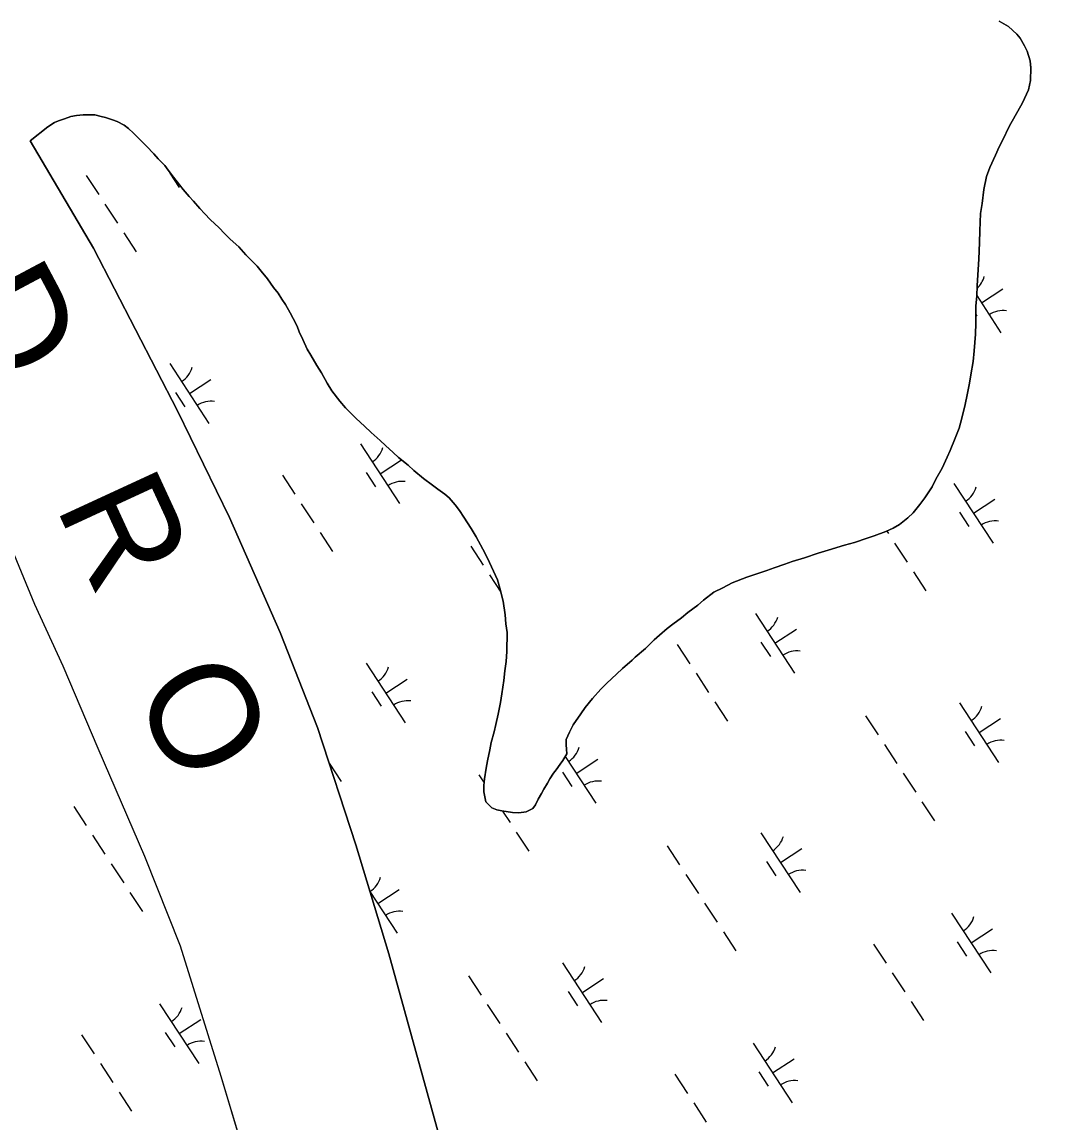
# Model space of a CAD drawing. Extents: x 3945642 to 3966284, y 206476 to 228921.
# Drawn here: x 3962628 to 3963346, y 214658 to 215429 of the extents above; entities that cross this region are included whole.
import ezdxf

# ---------------------------------------------------------------- set-up
doc = ezdxf.new("R2010")
doc.units = 0
for name, color, linetype in [('V-RIVR-IDEN', 7, 'Continuous'), ('V-TOPO-SHOR', 7, 'Continuous'), ('V-WETL-SWMP', 7, 'Continuous')]:
    doc.layers.add(name, color=color, linetype=linetype)

msp = doc.modelspace()

# ---------------------------------------------------------------- linework, layer by layer
at = {"layer": 'V-TOPO-SHOR'}
for points in [[(3963312.61, 215429.48), (3963319.19, 215425.8), (3963325.08, 215420.52), (3963327.34, 215417.78), (3963330.49, 215412.29), (3963332.29, 215408.64), (3963334.3, 215401.8), (3963334.96, 215396.79), (3963334.68, 215387.91), (3963333.27, 215381.54), (3963329.12, 215372.46), (3963325.67, 215366.56), (3963320.84, 215357.93), (3963318.53, 215353.39), (3963316.46, 215348.85), (3963312.54, 215341.59), (3963310, 215335.68), (3963306.08, 215327.05), (3963303.77, 215320.69), (3963301.89, 215311.6), (3963300.7, 215301.81), (3963299.51, 215294.76), (3963299.21, 215282.7), (3963298.94, 215274.5), (3963298.41, 215262.89)], [(3962837.78, 215183.2), (3962834.62, 215188.23), (3962830.34, 215195.54), (3962827.86, 215199.88), (3962824.71, 215206.5), (3962822.24, 215211.98), (3962820.67, 215215.86), (3962817.97, 215221.34), (3962815.94, 215225.23), (3962812.56, 215231.16), (3962810.08, 215234.82), (3962807.37, 215238.94), (3962804.21, 215243.05), (3962799.92, 215249), (3962795.63, 215254.49), (3962792.69, 215257.92), (3962787.93, 215262.73), (3962784.77, 215265.94), (3962779.79, 215271.43), (3962773.9, 215276.93), (3962769.83, 215280.83), (3962765.98, 215284.72), (3962759.87, 215290.68), (3962756.02, 215294.57), (3962752.62, 215298.23), (3962748.1, 215303.5), (3962745.16, 215306.7), (3962740.87, 215311.74), (3962738.38, 215314.94), (3962734.09, 215320.2), (3962730.47, 215325.23), (3962727.99, 215328.43), (3962723.46, 215333.24), (3962720.29, 215336.68), (3962715.09, 215341.94), (3962711.7, 215345.61), (3962706.03, 215351.1), (3962702.64, 215354.31), (3962699.47, 215356.84), (3962694.7, 215359.37), (3962691.29, 215360.53), (3962686.52, 215362.15), (3962683.34, 215362.85), (3962679.02, 215364.02), (3962670.82, 215364.07), (3962666.04, 215363.41), (3962662.16, 215362.75), (3962657.6, 215361.18), (3962653.49, 215359.84), (3962650.75, 215358.49), (3962645.95, 215355.56), (3962633.74, 215345.8)], [(3962633.74, 215345.8), (3962677.95, 215270.63), (3962736.78, 215156.64)], [(3963298.41, 215262.89), (3963297.92, 215255.61), (3963297.17, 215244.23), (3963296.9, 215237.17), (3963296.4, 215229.89), (3963296.33, 215218.05), (3963296.06, 215210.31), (3963295.07, 215198.7), (3963294.35, 215191.19), (3963292.7, 215181.87), (3963291.75, 215175.95), (3963290.34, 215167.77), (3963288.93, 215160.94), (3963286.6, 215151.39), (3963284.51, 215144.35), (3963281.73, 215137.54), (3963278.27, 215128.68), (3963276.19, 215124.13), (3963272.73, 215116.41), (3963268.36, 215108.7), (3963265.59, 215103.25), (3963260.54, 215095.54), (3963257.09, 215091), (3963252.28, 215085.11), (3963248.62, 215081.72), (3963242.9, 215076.97), (3963238.33, 215074.27), (3963233.3, 215072.02), (3963225.09, 215069.11), (3963220.07, 215067.32), (3963211.4, 215064.41), (3963204.33, 215062.4), (3963192.92, 215059.05), (3963185.85, 215056.82), (3963176.27, 215053.69)], [(3962965.6, 214967.73), (3962966.33, 214974.33), (3962967.27, 214980.93), (3962967.77, 214987.98), (3962967.85, 215001.19), (3962966.98, 215007.34), (3962966.56, 215013.72), (3962965.02, 215023.29), (3962962.8, 215032.41), (3962961.01, 215038.11), (3962958.32, 215044.28), (3962954.04, 215053.41), (3962950.89, 215059.58), (3962946.16, 215068.26), (3962942.56, 215074.2), (3962937.59, 215081.97), (3962934.43, 215086.77), (3962931.5, 215090.66), (3962927.2, 215095.69), (3962924.25, 215098.21), (3962919.27, 215101.66), (3962915.64, 215104.41), (3962909.29, 215109.23), (3962902.5, 215114.74), (3962898.42, 215118.4), (3962891.85, 215123.91), (3962888, 215127.35), (3962882.56, 215132.39), (3962878.94, 215135.83), (3962872.6, 215141.33), (3962867.85, 215145.91), (3962862.18, 215151.18), (3962854.71, 215158.74), (3962850.64, 215163.32), (3962844.99, 215170.63), (3962841.84, 215175.89), (3962837.78, 215183.2)], [(3962736.78, 215156.64), (3962773.39, 215081.86), (3962808.88, 215001.16), (3962834.91, 214934.81), (3962861.9, 214852.55), (3962884.89, 214776.12), (3962919.76, 214650.16), (3962944.52, 214558.76), (3962978.35, 214419.33), (3963002.07, 214315.14), (3963020.08, 214222.45), (3963033.57, 214171.01), (3963051.62, 214101.22), (3963070.89, 214031.29), (3963088.01, 213979.96), (3963105.52, 213926.75), (3963120.88, 213891.2), (3963151.2, 213821.45), (3963177.09, 213771.8), (3963211.91, 213709.97), (3963247.2, 213656.62), (3963292.52, 213592.28), (3963347.28, 213530.15)], [(3963041.34, 213740.49), (3963031.11, 213761.64), (3962999.14, 213826.96), (3962982.75, 213867.23), (3962971.84, 213903.15), (3962953.43, 213961.63), (3962937.52, 214012.54), (3962924.96, 214061.41), (3962913.23, 214113.1), (3962895.2, 214186.39), (3962873.9, 214289.62), (3962854.85, 214371.14), (3962830.28, 214470.89), (3962797.12, 214591.72), (3962767.57, 214690.16), (3962738.9, 214781.46), (3962714.05, 214844.43), (3962681.22, 214919.99), (3962656.74, 214977.57), (3962636.99, 215020.97), (3962616.49, 215070.16), (3962596.53, 215120.17)], [(3963176.27, 215053.69), (3963167.6, 215051.01), (3963162.35, 215049.22), (3963155.05, 215046.53), (3963149.81, 215044.74), (3963141.36, 215041.83), (3963135.89, 215040.04), (3963125.62, 215036), (3963119, 215032.62), (3963112.83, 215029.47), (3963105.51, 215023.82), (3963101.39, 215020.43), (3963094.53, 215015.24), (3963089.95, 215011.62), (3963084.01, 215007.1), (3963080.12, 215004.17), (3963074.63, 214999.42), (3963070.96, 214996.02), (3963064.78, 214990.14), (3963057.69, 214984.04), (3963055.4, 214982), (3963048.76, 214976.12), (3963044.41, 214972.05), (3963037.77, 214965.71), (3963033.42, 214961.64), (3963027.69, 214955.07), (3963022.64, 214948.72), (3963019.43, 214944.19), (3963014.14, 214936.48), (3963011.61, 214931.48), (3963009.3, 214926.26), (3963009.28, 214922.62), (3963009.49, 214919.43), (3963009.7, 214916.24), (3963006.94, 214911.7), (3963005.1, 214908.98), (3963002.12, 214905.13), (3963000.28, 214902.63), (3962997.76, 214898.78), (3962996.14, 214895.6), (3962993.61, 214891.52), (3962992, 214888.57), (3962989.7, 214884.48), (3962987.86, 214880.62), (3962985.79, 214877.9), (3962981.22, 214875.65), (3962975.98, 214875), (3962971.66, 214875.25), (3962964.15, 214876.21), (3962960.74, 214876.91), (3962957.11, 214878.53), (3962953.03, 214882.65), (3962951.48, 214889.72), (3962951.51, 214894.04), (3962951.99, 214898.82), (3962953.17, 214906.33), (3962954.11, 214911.33), (3962955.75, 214919.06), (3962956.69, 214924.3), (3962958.79, 214931.57), (3962959.96, 214936.8), (3962961.59, 214944.07), (3962963.23, 214952.26), (3962964.18, 214958.4), (3962965.6, 214967.73)]]:
    msp.add_lwpolyline(points, dxfattribs=at)
at = {"layer": 'V-WETL-SWMP'}
for p, q in [((3963319.19, 215425.79), (3963312.61, 215429.48)), ((3963325.08, 215420.52), (3963319.19, 215425.79)), ((3963327.34, 215417.78), (3963325.08, 215420.52)), ((3963330.49, 215412.29), (3963327.34, 215417.78)), ((3963332.29, 215408.64), (3963330.49, 215412.29)), ((3963334.3, 215401.8), (3963332.29, 215408.64)), ((3963334.96, 215396.78), (3963334.3, 215401.8)), ((3963334.68, 215387.91), (3963334.96, 215396.78)), ((3963333.27, 215381.54), (3963334.68, 215387.91)), ((3963329.12, 215372.46), (3963333.27, 215381.54)), ((3963325.67, 215366.56), (3963329.12, 215372.46)), ((3962653.49, 215359.84), (3962657.6, 215361.18)), ((3962657.6, 215361.18), (3962662.16, 215362.75)), ((3962662.16, 215362.75), (3962666.03, 215363.41)), ((3962666.03, 215363.41), (3962670.82, 215364.07)), ((3962670.82, 215364.07), (3962679.02, 215364.02)), ((3962679.02, 215364.02), (3962683.34, 215362.85)), ((3962683.34, 215362.85), (3962686.52, 215362.15)), ((3962686.52, 215362.15), (3962691.29, 215360.53)), ((3962691.29, 215360.53), (3962694.7, 215359.37)), ((3963320.84, 215357.93), (3963325.67, 215366.56)), ((3962633.74, 215345.8), (3962645.95, 215355.56)), ((3962645.95, 215355.56), (3962650.75, 215358.49)), ((3962650.75, 215358.49), (3962653.49, 215359.84)), ((3962694.7, 215359.37), (3962699.47, 215356.84)), ((3962699.47, 215356.84), (3962702.64, 215354.31)), ((3962702.64, 215354.31), (3962706.04, 215351.11)), ((3963316.46, 215348.85), (3963318.53, 215353.39)), ((3963318.53, 215353.39), (3963320.84, 215357.93)), ((3962677.95, 215270.63), (3962633.74, 215345.8)), ((3962706.04, 215351.11), (3962711.69, 215345.61)), ((3962711.69, 215345.61), (3962715.09, 215341.94)), ((3963312.54, 215341.59), (3963316.46, 215348.85)), ((3962715.09, 215341.94), (3962720.29, 215336.68)), ((3963310, 215335.68), (3963312.54, 215341.59)), ((3962720.29, 215336.68), (3962723.46, 215333.24)), ((3962723.46, 215333.24), (3962727.99, 215328.43)), ((3963306.08, 215327.05), (3963310, 215335.68)), ((3962672.93, 215321.48), (3962681.7, 215308.1)), ((3962727.99, 215328.43), (3962730.47, 215325.23)), ((3962730.47, 215325.23), (3962734.08, 215320.2)), ((3962731.58, 215323.2), (3962738.16, 215313.16)), ((3963303.77, 215320.69), (3963306.08, 215327.05)), ((3962734.08, 215320.2), (3962738.38, 215314.94)), ((3962738.38, 215314.94), (3962740.87, 215311.74)), ((3963301.89, 215311.6), (3963303.77, 215320.69)), ((3962740.87, 215311.74), (3962745.16, 215306.7)), ((3962745.16, 215306.7), (3962748.1, 215303.5)), ((3963300.7, 215301.81), (3963301.89, 215311.6)), ((3962686.08, 215301.41), (3962694.85, 215288.02)), ((3962748.1, 215303.5), (3962752.62, 215298.23)), ((3962752.62, 215298.23), (3962756.02, 215294.57)), ((3963299.52, 215294.76), (3963300.7, 215301.81)), ((3962756.02, 215294.57), (3962759.87, 215290.68)), ((3962759.87, 215290.68), (3962765.98, 215284.72)), ((3963299.21, 215282.7), (3963299.52, 215294.76)), ((3962765.98, 215284.72), (3962769.83, 215280.83)), ((3962699.23, 215281.33), (3962708, 215267.95)), ((3962769.83, 215280.83), (3962773.9, 215276.93)), ((3962773.9, 215276.93), (3962779.79, 215271.43)), ((3963298.94, 215274.5), (3963299.21, 215282.7)), ((3962736.78, 215156.64), (3962677.95, 215270.63)), ((3962779.79, 215271.43), (3962784.77, 215265.94)), ((3963298.42, 215262.89), (3963298.94, 215274.5)), ((3962784.77, 215265.94), (3962787.93, 215262.73)), ((3962787.93, 215262.73), (3962792.69, 215257.92)), ((3963297.92, 215255.61), (3963298.42, 215262.89)), ((3962792.69, 215257.92), (3962795.63, 215254.49)), ((3962795.63, 215254.49), (3962799.92, 215249)), ((3963297.17, 215244.23), (3963297.92, 215255.61)), ((3962799.92, 215249), (3962804.21, 215243.05)), ((3963296.9, 215237.17), (3963297.17, 215244.23)), ((3962804.21, 215243.05), (3962807.37, 215238.94)), ((3962807.37, 215238.94), (3962810.08, 215234.82)), ((3963296.4, 215229.89), (3963296.9, 215237.17)), ((3963296.9, 215237.28), (3963313.89, 215211.34)), ((3963300.19, 215232.25), (3963315.25, 215242.11)), ((3962810.08, 215234.82), (3962812.56, 215231.16)), ((3962812.56, 215231.16), (3962815.95, 215225.23)), ((3963296.33, 215218.05), (3963296.4, 215229.89)), ((3962815.95, 215225.23), (3962817.97, 215221.34)), ((3962817.97, 215221.34), (3962820.67, 215215.86)), ((3963296.36, 215224.02), (3963297.03, 215223)), ((3962820.67, 215215.86), (3962822.24, 215211.98)), ((3963296.05, 215210.31), (3963296.33, 215218.05)), ((3962822.24, 215211.98), (3962824.71, 215206.5)), ((3962824.71, 215206.5), (3962827.86, 215199.88)), ((3963295.07, 215198.7), (3963296.05, 215210.31)), ((3962827.86, 215199.88), (3962830.34, 215195.54)), ((3963294.35, 215191.19), (3963295.07, 215198.7)), ((3962830.34, 215195.54), (3962834.62, 215188.23)), ((3963292.7, 215181.87), (3963294.35, 215191.19)), ((3962731.56, 215189.63), (3962758.96, 215147.8)), ((3962834.62, 215188.23), (3962837.78, 215183.2)), ((3962837.78, 215183.2), (3962841.84, 215175.89)), ((3962745.26, 215168.71), (3962760.31, 215178.58)), ((3962841.84, 215175.89), (3962844.99, 215170.63)), ((3963290.34, 215167.77), (3963291.75, 215175.95)), ((3963291.75, 215175.95), (3963292.7, 215181.87)), ((3962735.51, 215169.51), (3962742.09, 215159.47)), ((3962844.99, 215170.63), (3962850.64, 215163.32)), ((3963288.93, 215160.94), (3963290.34, 215167.77)), ((3962850.64, 215163.32), (3962854.71, 215158.74)), ((3963286.6, 215151.39), (3963288.93, 215160.94)), ((3962773.39, 215081.86), (3962736.78, 215156.64)), ((3962854.71, 215158.74), (3962862.18, 215151.18)), ((3962862.18, 215151.18), (3962867.84, 215145.91)), ((3962867.84, 215145.91), (3962872.6, 215141.33)), ((3963281.73, 215137.53), (3963284.51, 215144.35)), ((3963284.51, 215144.35), (3963286.6, 215151.39)), ((3962872.6, 215141.33), (3962878.94, 215135.82)), ((3963278.27, 215128.68), (3963281.73, 215137.53)), ((3962865.14, 215133.4), (3962892.54, 215091.58)), ((3962878.94, 215135.82), (3962882.56, 215132.39)), ((3962882.56, 215132.39), (3962888, 215127.35)), ((3963276.19, 215124.13), (3963278.27, 215128.68)), ((3962878.84, 215112.49), (3962893.79, 215122.28)), ((3962888, 215127.35), (3962891.85, 215123.91)), ((3962891.85, 215123.91), (3962898.42, 215118.4)), ((3963272.73, 215116.41), (3963276.19, 215124.13)), ((3962869.1, 215113.28), (3962875.68, 215103.24)), ((3962898.42, 215118.4), (3962902.5, 215114.74)), ((3962902.5, 215114.74), (3962909.29, 215109.23)), ((3963268.36, 215108.7), (3963272.73, 215116.41)), ((3962810.45, 215111.56), (3962819.22, 215098.18)), ((3962909.29, 215109.23), (3962915.64, 215104.41)), ((3963265.59, 215103.25), (3963268.36, 215108.7)), ((3963280.94, 215105.78), (3963308.34, 215063.96)), ((3962915.64, 215104.41), (3962919.27, 215101.66)), ((3962919.27, 215101.66), (3962924.25, 215098.21)), ((3962924.25, 215098.21), (3962927.2, 215095.69)), ((3963260.54, 215095.54), (3963265.59, 215103.25)), ((3962823.6, 215091.49), (3962832.37, 215078.1)), ((3962927.2, 215095.69), (3962931.5, 215090.66)), ((3962931.5, 215090.66), (3962934.43, 215086.77)), ((3963252.28, 215085.11), (3963257.09, 215091)), ((3963257.09, 215091), (3963260.54, 215095.54)), ((3963294.64, 215084.87), (3963309.7, 215094.74)), ((3962934.43, 215086.77), (3962937.59, 215081.97)), ((3963248.62, 215081.72), (3963252.28, 215085.11)), ((3963284.9, 215085.66), (3963291.47, 215075.63)), ((3962808.88, 215001.16), (3962773.39, 215081.86)), ((3962937.59, 215081.97), (3962942.56, 215074.2)), ((3963238.33, 215074.27), (3963242.89, 215076.97)), ((3963242.89, 215076.97), (3963248.62, 215081.72)), ((3962637, 215020.97), (3962616.49, 215070.16)), ((3962836.75, 215071.41), (3962845.52, 215058.03)), ((3962942.56, 215074.2), (3962946.16, 215068.26)), ((3962946.16, 215068.26), (3962950.89, 215059.58)), ((3963211.4, 215064.41), (3963220.07, 215067.32)), ((3963220.07, 215067.32), (3963225.09, 215069.11)), ((3963225.09, 215069.11), (3963233.3, 215072.02)), ((3963233.3, 215072.02), (3963238.33, 215074.27)), ((3963233.89, 215072.28), (3963235.02, 215070.56)), ((3962942.42, 215061.73), (3962951.19, 215048.35)), ((3962950.89, 215059.58), (3962954.04, 215053.41)), ((3963192.92, 215059.05), (3963204.33, 215062.4)), ((3963204.33, 215062.4), (3963211.4, 215064.41)), ((3963239.4, 215063.87), (3963248.17, 215050.49)), ((3962954.04, 215053.41), (3962958.32, 215044.28)), ((3963167.6, 215051.01), (3963176.27, 215053.69)), ((3963176.27, 215053.69), (3963185.85, 215056.82)), ((3963185.85, 215056.82), (3963192.92, 215059.05)), ((3962958.32, 215044.28), (3962961.01, 215038.11)), ((3963141.36, 215041.83), (3963149.81, 215044.74)), ((3963149.81, 215044.74), (3963155.05, 215046.53)), ((3963155.05, 215046.53), (3963162.36, 215049.22)), ((3963162.36, 215049.22), (3963167.6, 215051.01)), ((3963252.55, 215043.8), (3963261.32, 215030.41)), ((3962955.57, 215041.66), (3962963.49, 215029.57)), ((3962961.01, 215038.11), (3962962.8, 215032.41)), ((3963119, 215032.62), (3963125.62, 215036)), ((3963125.62, 215036), (3963135.89, 215040.04)), ((3963135.89, 215040.04), (3963141.36, 215041.83)), ((3962962.8, 215032.41), (3962965.02, 215023.29)), ((3963105.51, 215023.82), (3963112.83, 215029.47)), ((3963112.83, 215029.47), (3963119, 215032.62)), ((3962656.74, 214977.57), (3962637, 215020.97)), ((3962965.02, 215023.29), (3962966.56, 215013.72)), ((3963101.39, 215020.43), (3963105.51, 215023.82)), ((3962966.56, 215013.72), (3962966.98, 215007.34)), ((3963089.96, 215011.62), (3963094.53, 215015.24)), ((3963094.53, 215015.24), (3963101.39, 215020.43)), ((3963141.8, 215014.63), (3963169.2, 214972.81)), ((3962966.98, 215007.34), (3962967.85, 215001.19)), ((3963080.12, 215004.17), (3963084.01, 215007.1)), ((3963084.01, 215007.1), (3963089.96, 215011.62)), ((3962834.91, 214934.81), (3962808.88, 215001.16)), ((3962967.85, 215001.19), (3962967.77, 214987.98)), ((3963070.96, 214996.02), (3963074.63, 214999.42)), ((3963074.63, 214999.42), (3963080.12, 215004.17)), ((3963155.5, 214993.72), (3963170.56, 215003.58)), ((3963057.69, 214984.03), (3963064.78, 214990.14)), ((3963064.78, 214990.14), (3963070.96, 214996.02)), ((3963087.11, 214992.8), (3963095.88, 214979.41)), ((3963145.76, 214994.51), (3963152.34, 214984.47)), ((3962967.77, 214987.98), (3962967.28, 214980.93)), ((3963048.76, 214976.12), (3963055.4, 214982)), ((3963055.4, 214982), (3963057.69, 214984.03)), ((3962681.22, 214919.99), (3962656.74, 214977.57)), ((3962869.08, 214979.71), (3962896.48, 214937.88)), ((3962966.33, 214974.33), (3962965.6, 214967.73)), ((3962967.28, 214980.93), (3962966.33, 214974.33)), ((3963044.41, 214972.05), (3963048.76, 214976.12)), ((3962882.78, 214958.8), (3962897.83, 214968.66)), ((3962965.6, 214967.73), (3962964.18, 214958.4)), ((3963037.77, 214965.71), (3963044.41, 214972.05)), ((3963100.26, 214972.72), (3963109.03, 214959.34)), ((3962873.03, 214959.59), (3962879.61, 214949.55)), ((3963027.69, 214955.07), (3963033.42, 214961.64)), ((3963033.42, 214961.64), (3963037.77, 214965.71)), ((3962963.23, 214952.26), (3962961.59, 214944.08)), ((3962964.18, 214958.4), (3962963.23, 214952.26)), ((3963022.64, 214948.72), (3963027.69, 214955.07)), ((3963113.41, 214952.64), (3963122.18, 214939.26)), ((3963284.87, 214952.09), (3963312.27, 214910.27)), ((3962961.59, 214944.08), (3962959.96, 214936.8)), ((3963014.14, 214936.48), (3963019.43, 214944.19)), ((3963019.43, 214944.19), (3963022.64, 214948.72)), ((3962959.96, 214936.8), (3962958.79, 214931.57)), ((3963011.61, 214931.48), (3963014.14, 214936.48)), ((3963219.08, 214942.97), (3963227.85, 214929.58)), ((3963298.57, 214931.18), (3963313.63, 214941.04)), ((3962861.9, 214852.55), (3962834.91, 214934.81)), ((3962958.79, 214931.57), (3962956.69, 214924.3)), ((3963009.3, 214926.26), (3963011.61, 214931.48)), ((3963288.83, 214931.97), (3963295.41, 214921.93)), ((3962956.69, 214924.3), (3962955.75, 214919.06)), ((3963009.28, 214922.62), (3963009.3, 214926.26)), ((3963009.49, 214919.43), (3963009.28, 214922.62)), ((3963232.23, 214922.89), (3963241, 214909.51)), ((3962714.05, 214844.43), (3962681.22, 214919.99)), ((3962955.75, 214919.06), (3962954.11, 214911.33)), ((3963006.94, 214911.7), (3963009.7, 214916.24)), ((3963008.6, 214914.43), (3963030.06, 214881.66)), ((3963009.7, 214916.24), (3963009.49, 214919.43)), ((3962843.12, 214909.77), (3962851.51, 214896.97)), ((3962953.17, 214906.33), (3962951.99, 214898.82)), ((3962954.11, 214911.33), (3962953.17, 214906.33)), ((3963000.28, 214902.63), (3963002.12, 214905.13)), ((3963002.12, 214905.13), (3963005.1, 214908.98)), ((3963005.1, 214908.98), (3963006.94, 214911.7)), ((3963016.36, 214902.57), (3963031.42, 214912.43)), ((3962947.97, 214901.64), (3962951.7, 214895.95)), ((3962951.99, 214898.82), (3962951.51, 214894.04)), ((3962996.14, 214895.6), (3962997.75, 214898.78)), ((3962997.75, 214898.78), (3963000.28, 214902.63)), ((3963006.62, 214903.36), (3963013.2, 214893.32)), ((3963245.38, 214902.82), (3963254.15, 214889.43)), ((3962951.51, 214894.04), (3962951.48, 214889.72)), ((3962951.48, 214889.72), (3962953.03, 214882.65)), ((3962992, 214888.57), (3962993.61, 214891.52)), ((3962993.61, 214891.52), (3962996.14, 214895.6)), ((3962953.03, 214882.65), (3962957.11, 214878.53)), ((3962987.86, 214880.62), (3962989.7, 214884.48)), ((3962989.7, 214884.48), (3962992, 214888.57)), ((3963258.54, 214882.74), (3963267.3, 214869.36)), ((3962664.14, 214879.43), (3962672.91, 214866.05)), ((3962957.11, 214878.53), (3962960.74, 214876.91)), ((3962960.74, 214876.91), (3962964.15, 214876.21)), ((3962964.15, 214876.21), (3962971.66, 214875.25)), ((3962964.68, 214876.14), (3962969.89, 214868.18)), ((3962971.66, 214875.25), (3962975.98, 214875)), ((3962975.98, 214875), (3962981.22, 214875.65)), ((3962981.22, 214875.65), (3962985.79, 214877.9)), ((3962985.79, 214877.9), (3962987.86, 214880.62)), ((3962677.3, 214859.36), (3962686.06, 214845.97)), ((3962974.27, 214861.49), (3962983.04, 214848.11)), ((3963145.74, 214860.94), (3963173.14, 214819.12)), ((3962884.89, 214776.12), (3962861.9, 214852.55)), ((3963079.94, 214851.82), (3963088.71, 214838.43)), ((3962738.9, 214781.46), (3962714.05, 214844.43)), ((3963159.44, 214840.03), (3963174.49, 214849.89)), ((3962690.45, 214839.28), (3962699.22, 214825.9)), ((3963149.69, 214840.82), (3963156.27, 214830.78)), ((3963093.09, 214831.74), (3963101.86, 214818.36)), ((3962877.22, 214811.42), (3962892.28, 214821.28)), ((3962703.6, 214819.21), (3962712.37, 214805.82)), ((3962871.76, 214819.76), (3962890.92, 214790.51)), ((3963106.25, 214811.66), (3963115.01, 214798.28)), ((3963279.32, 214804.71), (3963306.72, 214762.89)), ((3963119.4, 214791.59), (3963128.17, 214778.21)), ((3963293.02, 214783.8), (3963308.08, 214793.67)), ((3962767.57, 214690.16), (3962738.9, 214781.46)), ((3963224.63, 214782.88), (3963233.4, 214769.49)), ((3963283.28, 214784.59), (3963289.86, 214774.56)), ((3962919.76, 214650.16), (3962884.89, 214776.12)), ((3963006.6, 214769.79), (3963034, 214727.96)), ((3962940.8, 214760.66), (3962949.57, 214747.28)), ((3963020.3, 214748.88), (3963035.35, 214758.74)), ((3963237.78, 214762.8), (3963246.55, 214749.42)), ((3963010.56, 214749.67), (3963017.13, 214739.63)), ((3962724.39, 214741.18), (3962751.78, 214699.35)), ((3962953.96, 214740.59), (3962962.72, 214727.21)), ((3963250.93, 214742.73), (3963259.7, 214729.34)), ((3962738.09, 214720.27), (3962753.14, 214730.13)), ((3962728.34, 214721.06), (3962734.92, 214711.02)), ((3962967.11, 214720.51), (3962975.88, 214707.13)), ((3962669.69, 214719.34), (3962678.46, 214705.96)), ((3963140.18, 214713.56), (3963167.58, 214671.74)), ((3962682.84, 214699.27), (3962691.61, 214685.88)), ((3962980.26, 214700.44), (3962989.03, 214687.05)), ((3963153.88, 214692.65), (3963168.94, 214702.51)), ((3962797.13, 214591.72), (3962767.57, 214690.16)), ((3963085.49, 214691.73), (3963094.26, 214678.34)), ((3963144.14, 214693.44), (3963150.72, 214683.4)), ((3962696, 214679.19), (3962704.76, 214665.81)), ((3963098.64, 214671.65), (3963107.41, 214658.27))]:
    msp.add_line(p, q, dxfattribs=at)
for centre, start, end in [((3963285.26, 215255.49), 312.21836, 344.00111), ((3963315.53, 215209.28), 82.45745, 124.00111), ((3962730.32, 215191.95), 302.45745, 344.00111), ((3962760.59, 215145.74), 82.45745, 124.00111), ((3962863.9, 215135.72), 302.45745, 344.00111), ((3962894.18, 215089.51), 82.45745, 124.00111), ((3963279.7, 215108.11), 302.45745, 344.00111), ((3963309.97, 215061.9), 82.45745, 124.00111), ((3963140.56, 215016.96), 302.45745, 344.00111), ((3963170.84, 214970.75), 82.45745, 124.00111), ((3962867.84, 214982.03), 302.45745, 344.00111), ((3962898.11, 214935.82), 82.45745, 124.00111), ((3963283.64, 214954.41), 302.45745, 344.00111), ((3963001.42, 214925.8), 302.45745, 344.00111), ((3963313.91, 214908.2), 82.45745, 124.00111), ((3963031.7, 214879.59), 82.45745, 124.00111), ((3963144.5, 214863.26), 302.45745, 344.00111), ((3962862.29, 214834.65), 302.48526, 344.00111), ((3963174.77, 214817.05), 82.45745, 124.00111), ((3962892.56, 214788.44), 82.45745, 124.00111), ((3963278.08, 214807.04), 302.45745, 344.00111), ((3963308.36, 214760.83), 82.45745, 124.00111), ((3963005.36, 214772.11), 302.45745, 344.00111), ((3963035.63, 214725.9), 82.45745, 124.00111), ((3962723.15, 214743.5), 302.45745, 344.00111), ((3962753.42, 214697.29), 82.45745, 124.00111), ((3963138.95, 214715.89), 302.45745, 344.00111), ((3963169.22, 214669.68), 82.45745, 124.00111)]:
    msp.add_arc(centre, 17.62, start, end, dxfattribs=at)

# ---------------------------------------------------------------- texts
at = {"layer": 'V-RIVR-IDEN'}
for s, rotation, p in [('D', 298.04456, (3962573.63, 215233.76)), ('R', 294.77627, (3962651, 215090.13)), ('O', 298.66428, (3962704.17, 214958.81))]:
    msp.add_text(s, height=75, rotation=rotation, dxfattribs=at).set_placement(p)

doc.saveas('drawing.dxf')
